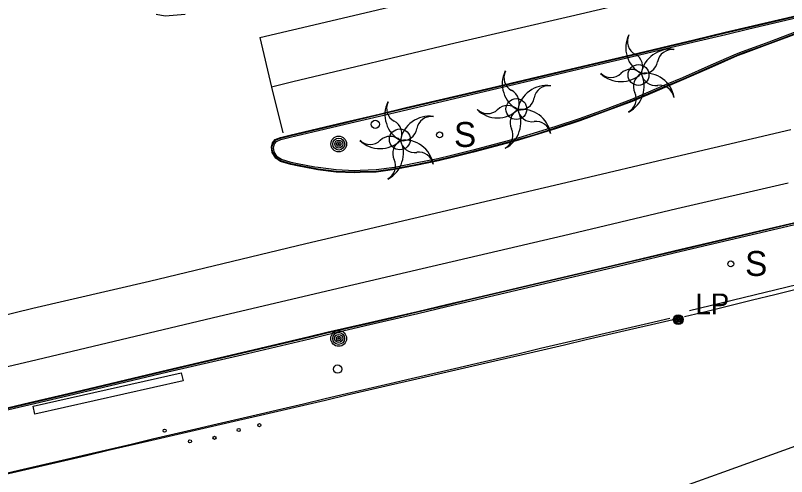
# Model space of a CAD drawing. Extents: x 368532 to 392481, y 10654822 to 10676899.
# Drawn here: x 386347.7 to 386533.6, y 10655272.2 to 10655383.3 of the extents above; entities that cross this region are included whole.
import ezdxf

# ---------------------------------------------------------------- set-up
doc = ezdxf.new("R2010")
doc.units = 0
for name, color, linetype in [('p_Catenary', 7, 'Continuous'), ('p_dtm sidewalk', 7, 'Continuous'), ('p_railroad rr control', 7, 'Continuous'), ('p_road - paved curb', 7, 'Continuous'), ('p_road conc barrier', 7, 'Continuous'), ('p_road paint stripe', 7, 'Continuous'), ('p_structure sign', 7, 'Continuous'), ('p_structure unidentified', 7, 'Continuous'), ('p_utility general pole', 7, 'Continuous'), ('p_utility guy anchor', 7, 'Continuous'), ('p_veg tree', 7, 'Continuous')]:
    doc.layers.add(name, color=color, linetype=linetype)

msp = doc.modelspace()

# ---------------------------------------------------------------- linework, layer by layer
at = {"layer": 'p_Catenary'}
for points in [[(386510.21, 10655312.19), (386622.31, 10655339.39), (386635.03, 10655342.48), (386720.05, 10655363.11)], [(386509.03, 10655310.75), (386514.48, 10655312.09), (386519.92, 10655313.43), (386525.37, 10655314.77), (386530.82, 10655316.11), (386536.26, 10655317.45)], [(386343.93, 10655272.48), (386349.17, 10655273.69), (386354.4, 10655274.9), (386359.64, 10655276.11), (386364.87, 10655277.32), (386370.11, 10655278.54), (386375.35, 10655279.75), (386380.58, 10655280.96), (386385.82, 10655282.17), (386391.06, 10655283.38), (386396.29, 10655284.6), (386401.53, 10655285.81), (386406.77, 10655287.02), (386412, 10655288.23), (386417.24, 10655289.44), (386422.47, 10655290.65), (386427.71, 10655291.87), (386432.95, 10655293.08), (386438.18, 10655294.29), (386443.42, 10655295.5), (386448.66, 10655296.71), (386453.89, 10655297.93), (386459.13, 10655299.14), (386464.36, 10655300.35), (386469.6, 10655301.56), (386474.84, 10655302.77), (386480.07, 10655303.99), (386485.31, 10655305.2), (386490.55, 10655306.41), (386495.78, 10655307.62), (386501.02, 10655308.83), (386506.25, 10655310.04)], [(386344.43, 10655272.77), (386349.63, 10655273.98), (386354.82, 10655275.2), (386360.02, 10655276.41), (386365.22, 10655277.63), (386370.41, 10655278.84), (386375.61, 10655280.05), (386380.8, 10655281.27), (386386, 10655282.48), (386391.19, 10655283.7), (386396.39, 10655284.91), (386401.59, 10655286.12), (386406.78, 10655287.34), (386411.98, 10655288.55), (386417.17, 10655289.77), (386422.37, 10655290.98), (386427.56, 10655292.19), (386432.76, 10655293.41), (386437.96, 10655294.62), (386443.15, 10655295.83), (386448.35, 10655297.05), (386453.54, 10655298.26), (386458.74, 10655299.48), (386463.93, 10655300.69), (386469.13, 10655301.9), (386474.33, 10655303.12), (386479.52, 10655304.33), (386484.72, 10655305.55), (386489.91, 10655306.76), (386495.11, 10655307.97), (386500.3, 10655309.19), (386505.5, 10655310.4)]]:
    msp.add_lwpolyline(points, dxfattribs=at)
at = {"layer": 'p_dtm sidewalk'}
for centre in [(386497.91, 10655368.99), (386468.48, 10655360.77), (386440.4, 10655353.47)]:
    msp.add_circle(centre, 2.52, dxfattribs=at)
at = {"layer": 'p_railroad rr control'}
msp.add_lwpolyline([(386705.72, 10655337.63), (386689.83, 10655333.69), (386675.04, 10655329.24), (386652.44, 10655321.62), (386612.18, 10655307.44), (386570.46, 10655292.09), (386518.41, 10655273.26), (386477.64, 10655258.61), (386416.45, 10655236.56), (386361.99, 10655216.45), (386341.57, 10655209.02), (386328.76, 10655204.51), (386313.35, 10655200.06), (386301.9, 10655196.7), (386288.6, 10655193.32), (386256.63, 10655185.75), (386190.04, 10655171.98)], dxfattribs=at)
at = {"layer": 'p_road - paved curb'}
for p, q in [((386383.82, 10655383.19), (386381.67, 10655383.55)), ((386388.65, 10655383.6), (386383.82, 10655383.19)), ((386528.17, 10655381.46), (386536.09, 10655383.34)), ((386528.2, 10655381.31), (386536.12, 10655383.19)), ((386528.29, 10655380.97), (386536.2, 10655382.85)), ((386524.37, 10655380.56), (386528.17, 10655381.46)), ((386524.4, 10655380.41), (386528.2, 10655381.31)), ((386524.48, 10655380.07), (386528.29, 10655380.97)), ((386511.26, 10655377.46), (386518.85, 10655379.27)), ((386511.29, 10655377.31), (386518.88, 10655379.12)), ((386511.37, 10655376.97), (386518.96, 10655378.78)), ((386518.85, 10655379.27), (386524.37, 10655380.56)), ((386518.88, 10655379.12), (386524.4, 10655380.41)), ((386518.96, 10655378.78), (386524.48, 10655380.07)), ((386536.1, 10655379.46), (386528.7, 10655376.69)), ((386536.22, 10655379.13), (386528.82, 10655376.36)), ((386536.27, 10655378.99), (386528.87, 10655376.22)), ((386505.12, 10655376.04), (386511.26, 10655377.46)), ((386505.15, 10655375.89), (386511.29, 10655377.31)), ((386505.23, 10655375.55), (386511.37, 10655376.97)), ((386496.05, 10655373.87), (386505.12, 10655376.04)), ((386496.08, 10655373.72), (386505.15, 10655375.89)), ((386496.17, 10655373.38), (386505.23, 10655375.55)), ((386528.7, 10655376.69), (386522.87, 10655374.58)), ((386528.82, 10655376.36), (386523, 10655374.25)), ((386528.87, 10655376.22), (386523.05, 10655374.11)), ((386488.48, 10655372.08), (386496.05, 10655373.87)), ((386488.51, 10655371.93), (386496.08, 10655373.72)), ((386488.6, 10655371.59), (386496.17, 10655373.38)), ((386521.49, 10655374.04), (386515.38, 10655371.33)), ((386521.62, 10655373.72), (386515.52, 10655371.01)), ((386521.68, 10655373.58), (386515.58, 10655370.87)), ((386522.87, 10655374.58), (386521.49, 10655374.04)), ((386523, 10655374.25), (386521.62, 10655373.72)), ((386523.05, 10655374.11), (386521.68, 10655373.58)), ((386480.31, 10655370.15), (386488.48, 10655372.08)), ((386480.34, 10655370), (386488.51, 10655371.93)), ((386480.42, 10655369.66), (386488.6, 10655371.59)), ((386515.38, 10655371.33), (386508.53, 10655368.33)), ((386471.84, 10655368.15), (386480.31, 10655370.15)), ((386471.87, 10655368), (386480.34, 10655370)), ((386471.96, 10655367.66), (386480.42, 10655369.66)), ((386515.52, 10655371.01), (386508.67, 10655368.01)), ((386515.58, 10655370.87), (386508.73, 10655367.87)), ((386462.32, 10655365.88), (386471.84, 10655368.15)), ((386462.35, 10655365.73), (386471.87, 10655368)), ((386462.43, 10655365.39), (386471.96, 10655367.66)), ((386508.53, 10655368.33), (386504.62, 10655366.66)), ((386508.67, 10655368.01), (386504.76, 10655366.34)), ((386508.73, 10655367.87), (386504.82, 10655366.2)), ((386441.89, 10655361.11), (386462.32, 10655365.88)), ((386441.92, 10655360.96), (386462.35, 10655365.73)), ((386502.78, 10655365.86), (386496.22, 10655363.07)), ((386504.62, 10655366.66), (386502.78, 10655365.86)), ((386504.76, 10655366.34), (386502.92, 10655365.54)), ((386504.82, 10655366.2), (386502.98, 10655365.4)), ((386442, 10655360.62), (386462.43, 10655365.39)), ((386502.92, 10655365.54), (386496.35, 10655362.75)), ((386502.98, 10655365.4), (386496.41, 10655362.61)), ((386496.22, 10655363.07), (386489.91, 10655360.7)), ((386496.35, 10655362.75), (386490.03, 10655360.37)), ((386496.41, 10655362.61), (386490.08, 10655360.23)), ((386435.4, 10655359.58), (386441.89, 10655361.11)), ((386435.43, 10655359.43), (386441.92, 10655360.96)), ((386435.52, 10655359.09), (386442, 10655360.62)), ((386489.91, 10655360.7), (386483.58, 10655358.42)), ((386490.03, 10655360.37), (386483.69, 10655358.09)), ((386490.08, 10655360.23), (386483.74, 10655357.95)), ((386427.09, 10655357.6), (386435.4, 10655359.58)), ((386427.12, 10655357.45), (386435.43, 10655359.43)), ((386427.21, 10655357.11), (386435.52, 10655359.09)), ((386483.58, 10655358.42), (386478, 10655356.57)), ((386420.64, 10655356.07), (386427.09, 10655357.6)), ((386420.67, 10655355.92), (386427.12, 10655357.45)), ((386420.76, 10655355.58), (386427.21, 10655357.11)), ((386478, 10655356.57), (386472.55, 10655354.85)), ((386483.69, 10655358.09), (386478.1, 10655356.23)), ((386483.74, 10655357.95), (386478.15, 10655356.09)), ((386413.87, 10655354.46), (386420.64, 10655356.07)), ((386413.9, 10655354.31), (386420.67, 10655355.92)), ((386413.98, 10655353.97), (386420.76, 10655355.58)), ((386472.55, 10655354.85), (386468.3, 10655353.6)), ((386478.1, 10655356.23), (386472.66, 10655354.51)), ((386478.15, 10655356.09), (386472.7, 10655354.37)), ((386409.72, 10655352.66), (386410.33, 10655353.4)), ((386409.86, 10655352.59), (386410.42, 10655353.28)), ((386410.17, 10655352.42), (386410.64, 10655352.99)), ((386410.33, 10655353.4), (386411.59, 10655353.93)), ((386410.42, 10655353.28), (386411.64, 10655353.79)), ((386410.64, 10655352.99), (386411.74, 10655353.45)), ((386411.59, 10655353.93), (386413.87, 10655354.46)), ((386411.64, 10655353.79), (386413.9, 10655354.31)), ((386411.74, 10655353.45), (386413.98, 10655353.97)), ((386468.3, 10655353.6), (386457.99, 10655350.89)), ((386468.39, 10655353.26), (386458.08, 10655350.56)), ((386468.43, 10655353.12), (386458.12, 10655350.41)), ((386472.66, 10655354.51), (386468.39, 10655353.26)), ((386472.7, 10655354.37), (386468.43, 10655353.12)), ((386409.42, 10655351.58), (386409.72, 10655352.66)), ((386409.63, 10655350.27), (386409.42, 10655351.58)), ((386409.57, 10655351.57), (386409.86, 10655352.59)), ((386409.77, 10655350.32), (386409.57, 10655351.57)), ((386409.93, 10655351.55), (386410.17, 10655352.42)), ((386410.11, 10655350.45), (386409.93, 10655351.55)), ((386457.99, 10655350.89), (386452.86, 10655349.58)), ((386410.49, 10655348.91), (386409.63, 10655350.27)), ((386410.6, 10655349.02), (386409.77, 10655350.32)), ((386410.86, 10655349.26), (386410.11, 10655350.45)), ((386411.68, 10655348.28), (386410.6, 10655349.02)), ((386411.84, 10655348.6), (386410.86, 10655349.26)), ((386452.86, 10655349.58), (386449.58, 10655348.79)), ((386452.94, 10655349.24), (386449.66, 10655348.45)), ((386452.98, 10655349.09), (386449.69, 10655348.3)), ((386458.08, 10655350.56), (386452.94, 10655349.24)), ((386458.12, 10655350.41), (386452.98, 10655349.09)), ((386411.62, 10655348.14), (386410.49, 10655348.91)), ((386414.1, 10655347.41), (386411.62, 10655348.14)), ((386414.14, 10655347.56), (386411.68, 10655348.28)), ((386414.22, 10655347.9), (386411.84, 10655348.6)), ((386415.66, 10655347.09), (386414.1, 10655347.41)), ((386415.69, 10655347.24), (386414.14, 10655347.56)), ((386415.76, 10655347.58), (386414.22, 10655347.9)), ((386419.81, 10655346.41), (386415.69, 10655347.24)), ((386419.87, 10655346.75), (386415.76, 10655347.58)), ((386444.18, 10655347.7), (386439.13, 10655346.71)), ((386444.25, 10655347.36), (386439.19, 10655346.37)), ((386444.28, 10655347.21), (386439.21, 10655346.22)), ((386449.58, 10655348.79), (386444.18, 10655347.7)), ((386449.66, 10655348.45), (386444.25, 10655347.36)), ((386449.69, 10655348.3), (386444.28, 10655347.21)), ((386419.79, 10655346.26), (386415.66, 10655347.09)), ((386420.66, 10655346.15), (386419.79, 10655346.26)), ((386420.68, 10655346.3), (386419.81, 10655346.41)), ((386420.72, 10655346.65), (386419.87, 10655346.75)), ((386425.03, 10655345.59), (386420.66, 10655346.15)), ((386425.04, 10655345.74), (386420.68, 10655346.3)), ((386425.07, 10655346.09), (386420.72, 10655346.65)), ((386429.5, 10655345.42), (386425.03, 10655345.59)), ((386429.5, 10655345.57), (386425.04, 10655345.74)), ((386429.5, 10655345.92), (386425.07, 10655346.09)), ((386430.8, 10655345.96), (386429.5, 10655345.92)), ((386430.82, 10655345.61), (386429.5, 10655345.57)), ((386430.82, 10655345.46), (386429.5, 10655345.42)), ((386434.67, 10655346.1), (386430.8, 10655345.96)), ((386434.7, 10655345.75), (386430.82, 10655345.61)), ((386434.71, 10655345.6), (386430.82, 10655345.46)), ((386439.13, 10655346.71), (386434.67, 10655346.1)), ((386439.19, 10655346.37), (386434.7, 10655345.75)), ((386439.21, 10655346.22), (386434.71, 10655345.6)), ((386508.1, 10655326.98), (386547.81, 10655336.36)), ((386508.13, 10655326.83), (386547.84, 10655336.21)), ((386508.21, 10655326.49), (386547.93, 10655335.87)), ((386494.71, 10655323.83), (386508.1, 10655326.98)), ((386494.74, 10655323.68), (386508.13, 10655326.83)), ((386494.82, 10655323.34), (386508.21, 10655326.49)), ((386457.47, 10655315.07), (386494.71, 10655323.83)), ((386457.5, 10655314.92), (386494.74, 10655323.68)), ((386457.58, 10655314.58), (386494.82, 10655323.34)), ((386444.63, 10655312.02), (386451.63, 10655313.7)), ((386451.63, 10655313.7), (386457.47, 10655315.07)), ((386451.66, 10655313.55), (386457.5, 10655314.92)), ((386451.75, 10655313.21), (386457.58, 10655314.58)), ((386437.26, 10655310.31), (386444.63, 10655312.02)), ((386437.29, 10655310.16), (386444.66, 10655311.87)), ((386444.66, 10655311.87), (386451.66, 10655313.55)), ((386444.74, 10655311.53), (386451.75, 10655313.21)), ((386433.06, 10655309.36), (386437.26, 10655310.31)), ((386433.09, 10655309.21), (386437.29, 10655310.16)), ((386437.37, 10655309.82), (386444.74, 10655311.53)), ((386422.79, 10655306.97), (386433.06, 10655309.36)), ((386422.83, 10655306.82), (386433.09, 10655309.21)), ((386422.91, 10655306.48), (386433.17, 10655308.87)), ((386433.17, 10655308.87), (386437.37, 10655309.82)), ((386418.57, 10655305.92), (386422.79, 10655306.97)), ((386418.61, 10655305.77), (386422.83, 10655306.82)), ((386418.69, 10655305.43), (386422.91, 10655306.48)), ((386402.21, 10655302.07), (386418.57, 10655305.92)), ((386402.24, 10655301.92), (386418.61, 10655305.77)), ((386402.32, 10655301.58), (386418.69, 10655305.43)), ((386384.37, 10655297.95), (386402.21, 10655302.07)), ((386384.4, 10655297.8), (386402.24, 10655301.92)), ((386384.48, 10655297.46), (386402.32, 10655301.58)), ((386360.44, 10655292.24), (386384.37, 10655297.95)), ((386360.47, 10655292.09), (386384.4, 10655297.8)), ((386360.56, 10655291.75), (386384.48, 10655297.46)), ((386349.79, 10655289.72), (386360.44, 10655292.24)), ((386349.82, 10655289.57), (386360.47, 10655292.09)), ((386349.9, 10655289.23), (386360.56, 10655291.75)), ((386330.79, 10655285.28), (386349.79, 10655289.72)), ((386330.82, 10655285.13), (386349.82, 10655289.57)), ((386330.9, 10655284.79), (386349.9, 10655289.23))]:
    msp.add_line(p, q, dxfattribs=at)
at = {"layer": 'p_road conc barrier'}
for p, q in [((386351.99, 10655289.17), (386387.71, 10655297.2)), ((386387.71, 10655297.2), (386388.14, 10655295.29)), ((386388.14, 10655295.29), (386352.42, 10655287.26)), ((386352.42, 10655287.26), (386351.99, 10655289.17))]:
    msp.add_line(p, q, dxfattribs=at)
at = {"layer": 'p_road paint stripe'}
for p, q in [((386506.61, 10655389.01), (386481.53, 10655383.05)), ((386422.42, 10655381.74), (386448.38, 10655387.89)), ((386481.53, 10655383.05), (386453.76, 10655376.67)), ((386406.65, 10655378.06), (386422.42, 10655381.74)), ((386406.65, 10655378.06), (386409.47, 10655366.08)), ((386453.76, 10655376.67), (386414.63, 10655367.31)), ((386414.63, 10655367.31), (386409.47, 10655366.08)), ((386409.47, 10655366.08), (386412.2, 10655355.04)), ((386506.95, 10655349.36), (386534.6, 10655355.88)), ((386481.79, 10655343.38), (386506.95, 10655349.36)), ((386457.1, 10655337.59), (386481.79, 10655343.38)), ((386507.18, 10655336.81), (386533.99, 10655342.97)), ((386430.4, 10655331.36), (386457.1, 10655337.59)), ((386479.87, 10655330.27), (386507.18, 10655336.81)), ((386417.7, 10655328.34), (386430.4, 10655331.36)), ((386445.76, 10655322.35), (386479.87, 10655330.27)), ((386380.02, 10655319.3), (386417.7, 10655328.34)), ((386425.49, 10655317.6), (386445.76, 10655322.35)), ((386351.95, 10655312.78), (386380.02, 10655319.3)), ((386395.19, 10655310.42), (386425.49, 10655317.6)), ((386340.23, 10655309.91), (386351.95, 10655312.78)), ((386351.3, 10655300.03), (386395.19, 10655310.42)), ((386318.64, 10655292.42), (386351.3, 10655300.03))]:
    msp.add_line(p, q, dxfattribs=at)
at = {"layer": 'p_structure sign'}
for centre in [(386449.98, 10655354.55), (386520.16, 10655323.46)]:
    msp.add_circle(centre, 0.713, dxfattribs=at)
at = {"layer": 'p_structure unidentified'}
for centre in [(386406.53, 10655284.58), (386383.68, 10655283.26), (386401.56, 10655283.41), (386389.8, 10655280.68), (386395.71, 10655281.53)]:
    msp.add_circle(centre, 0.375, dxfattribs=at)
at = {"layer": 'p_utility general pole'}
for centre, radius in [((386425.66, 10655352.34), 1.9), ((386425.66, 10655352.34), 1.44), ((386425.66, 10655352.34), 0.973), ((386425.66, 10655352.34), 0.539), ((386425.66, 10655352.34), 0.192), ((386507.5, 10655310.03), 1.19), ((386507.5, 10655310.03), 0.901), ((386507.5, 10655310.03), 0.608), ((386507.5, 10655310.03), 0.337), ((386507.5, 10655310.03), 0.12), ((386425.64, 10655305.49), 1.9), ((386425.64, 10655305.49), 1.44), ((386425.64, 10655305.49), 0.973), ((386425.64, 10655305.49), 0.539), ((386425.64, 10655305.49), 0.192)]:
    msp.add_circle(centre, radius, dxfattribs=at)
at = {"layer": 'p_utility guy anchor'}
for centre in [(386434.48, 10655357.1), (386425.39, 10655298.11)]:
    msp.add_circle(centre, 1, dxfattribs=at)
at = {"layer": 'p_veg tree'}
for centre, radius, start, end in [((386501.9, 10655375.58), 7.06, 153.934, 241.934), ((386498.76, 10655377.08), 3.52, 153.934, 241.934), ((386505.52, 10655368.12), 7.06, 81.934, 169.934), ((386505.98, 10655371.58), 3.52, 81.934, 169.934), ((386495.42, 10655370.92), 3.52, 334, 62), ((386499.06, 10655372.8), 3.52, 261.934, 349.934), ((386472.14, 10655366.85), 7.06, 153.934, 241.934), ((386469, 10655368.35), 3.52, 153.934, 241.934), ((386496.12, 10655366.82), 3.52, 45.9339, 133.9339), ((386499.56, 10655362.38), 7.06, 9.934, 97.934), ((386493.68, 10655374.44), 7.06, 225.934, 313.934), ((386491.28, 10655371.92), 3.52, 225.934, 313.934), ((386492.24, 10655366.28), 7.06, 297.9339, 25.9339), ((386500.24, 10655366.24), 3.52, 117.934, 205.934), ((386502.06, 10655369.96), 3.52, 189.934, 277.934), ((386475.76, 10655359.39), 7.06, 81.934, 169.934), ((386476.22, 10655362.85), 3.52, 81.934, 169.934), ((386502.98, 10655363), 3.52, 9.934, 97.934), ((386465.66, 10655362.19), 3.52, 334, 62), ((386493.88, 10655363.22), 3.52, 297.934, 25.934), ((386443.86, 10655359.44), 7.06, 153.934, 241.934), ((386440.72, 10655360.94), 3.52, 153.934, 241.934), ((386469.3, 10655364.07), 3.52, 261.934, 349.934), ((386463.92, 10655365.71), 7.06, 225.934, 313.934), ((386461.52, 10655363.19), 3.52, 225.934, 313.934), ((386466.36, 10655358.09), 3.52, 45.9339, 133.9339), ((386462.48, 10655357.55), 7.06, 297.9339, 25.9339), ((386470.48, 10655357.51), 3.52, 117.934, 205.934), ((386469.8, 10655353.65), 7.06, 9.934, 97.934), ((386472.3, 10655361.23), 3.52, 189.934, 277.934), ((386447.48, 10655351.98), 7.06, 81.934, 169.934), ((386447.94, 10655355.44), 3.52, 81.934, 169.934), ((386437.38, 10655354.78), 3.52, 334, 62), ((386473.22, 10655354.27), 3.52, 9.934, 97.934), ((386441.02, 10655356.66), 3.52, 261.934, 349.934), ((386464.12, 10655354.49), 3.52, 297.934, 25.934), ((386435.64, 10655358.3), 7.06, 225.934, 313.934), ((386433.24, 10655355.78), 3.52, 225.934, 313.934), ((386438.08, 10655350.68), 3.52, 45.9339, 133.9339), ((386434.2, 10655350.14), 7.06, 297.9339, 25.9339), ((386442.2, 10655350.1), 3.52, 117.934, 205.934), ((386441.52, 10655346.24), 7.06, 9.934, 97.934), ((386444.02, 10655353.82), 3.52, 189.934, 277.934), ((386444.94, 10655346.86), 3.52, 9.934, 97.934), ((386435.84, 10655347.08), 3.52, 297.934, 25.934)]:
    msp.add_arc(centre, radius, start, end, dxfattribs=at)

# ---------------------------------------------------------------- texts
at = {"layer": 'p_structure sign'}
for p in [(386453.44, 10655351.65), (386523.62, 10655320.56)]:
    msp.add_text('S', height=6, dxfattribs=at).set_placement(p)
at = {"layer": 'p_utility general pole'}
msp.add_text('LP', height=5, dxfattribs=at).set_placement((386511.62, 10655311.32))

doc.saveas('drawing.dxf')
